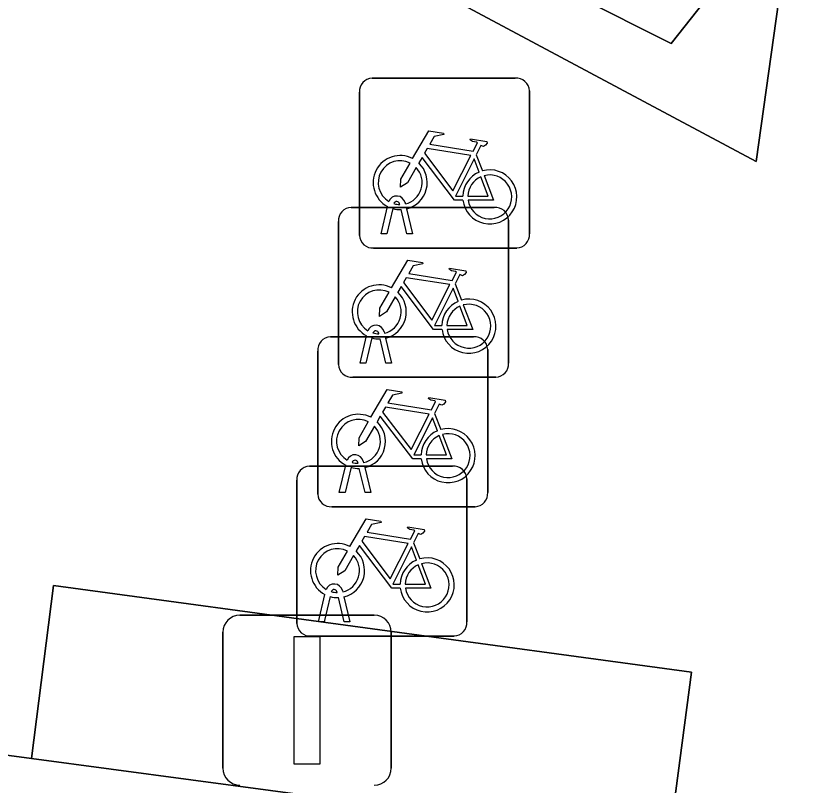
# Model space of a CAD drawing. Extents: x 160663 to 161506, y 382245 to 383291.
# Drawn here: x 161115.928 to 161120.578, y 383231.117 to 383235.64 of the extents above; entities that cross this region are included whole.
import ezdxf

# ---------------------------------------------------------------- set-up
doc = ezdxf.new("R2010")
doc.units = 0
for name, color, linetype in [('IMGEO_Fietsenrek', 7, 'Continuous'), ('IMGEO_Fietspad_gesloten', 7, 'Continuous'), ('IMGEO_Groenvoorziening', 7, 'Continuous'), ('IMGEO_Haag', 7, 'Continuous'), ('IMGEO_Lichtmast', 7, 'Continuous'), ('IMGEO_Voetpad_open', 7, 'Continuous'), ('IMGEO_Woonerf_open', 7, 'Continuous')]:
    doc.layers.add(name, color=color, linetype=linetype)

msp = doc.modelspace()

# ---------------------------------------------------------------- linework, layer by layer
at = {"layer": 'IMGEO_Fietsenrek'}
for p, q in [((161118.0209, 383235.2745), (161118.8618, 383235.2745)), ((161118.8618, 383235.2745), (161118.0209, 383235.2745)), ((161117.9465, 383234.3499), (161117.9465, 383235.1908)), ((161117.9465, 383235.1908), (161117.9465, 383234.3499)), ((161118.9455, 383235.2001), (161118.9455, 383234.3592)), ((161118.9455, 383234.3592), (161118.9455, 383235.2001)), ((161118.6332, 383234.8242), (161118.6695, 383234.729)), ((161118.1839, 383234.5309), (161118.1829, 383234.5352)), ((161118.2146, 383234.5424), (161118.2164, 383234.5345)), ((161117.8979, 383234.5145), (161118.7388, 383234.5145)), ((161118.7388, 383234.5145), (161117.8979, 383234.5145)), ((161118.0735, 383234.3593), (161118.1118, 383234.5193)), ((161118.1422, 383234.5071), (161118.1069, 383234.3593)), ((161118.225, 383234.3593), (161118.1911, 383234.501)), ((161118.2234, 383234.5053), (161118.2584, 383234.3593)), ((161117.8235, 383233.5899), (161117.8235, 383234.4308)), ((161117.8235, 383234.4308), (161117.8235, 383233.5899)), ((161118.8225, 383234.4401), (161118.8225, 383233.5992)), ((161118.8225, 383233.5992), (161118.8225, 383234.4401)), ((161118.1069, 383234.3593), (161118.0735, 383234.3593)), ((161118.2584, 383234.3593), (161118.225, 383234.3593)), ((161118.8711, 383234.2755), (161118.0302, 383234.2755)), ((161118.0302, 383234.2755), (161118.8711, 383234.2755)), ((161118.5102, 383234.0642), (161118.5465, 383233.969)), ((161118.0916, 383233.7824), (161118.0934, 383233.7745)), ((161117.7759, 383233.7535), (161118.6168, 383233.7535)), ((161118.6168, 383233.7535), (161117.7759, 383233.7535)), ((161117.9505, 383233.5993), (161117.9888, 383233.7593)), ((161118.0192, 383233.7471), (161117.9839, 383233.5993)), ((161118.0609, 383233.7709), (161118.0599, 383233.7752)), ((161118.102, 383233.5993), (161118.0681, 383233.741)), ((161118.1004, 383233.7453), (161118.1354, 383233.5993)), ((161117.7015, 383232.8289), (161117.7015, 383233.6698)), ((161117.7015, 383233.6698), (161117.7015, 383232.8289)), ((161118.7005, 383233.6791), (161118.7005, 383232.8382)), ((161118.7005, 383232.8382), (161118.7005, 383233.6791)), ((161117.9839, 383233.5993), (161117.9505, 383233.5993)), ((161118.1354, 383233.5993), (161118.102, 383233.5993)), ((161118.7481, 383233.5155), (161117.9072, 383233.5155)), ((161117.9072, 383233.5155), (161118.7481, 383233.5155)), ((161118.3882, 383233.3032), (161118.4245, 383233.208)), ((161117.6529, 383232.9935), (161118.4938, 383232.9935)), ((161118.4938, 383232.9935), (161117.6529, 383232.9935)), ((161117.8285, 383232.8383), (161117.8668, 383232.9983)), ((161117.9389, 383233.0099), (161117.9379, 383233.0142)), ((161117.9696, 383233.0214), (161117.9714, 383233.0135)), ((161117.8972, 383232.9861), (161117.8619, 383232.8383)), ((161117.98, 383232.8383), (161117.9461, 383232.98)), ((161117.9784, 383232.9843), (161118.0134, 383232.8383)), ((161117.5785, 383232.0689), (161117.5785, 383232.9098)), ((161117.5785, 383232.9098), (161117.5785, 383232.0689)), ((161118.5775, 383232.9191), (161118.5775, 383232.0782)), ((161118.5775, 383232.0782), (161118.5775, 383232.9191)), ((161117.8619, 383232.8383), (161117.8285, 383232.8383)), ((161118.0134, 383232.8383), (161117.98, 383232.8383)), ((161118.6261, 383232.7545), (161117.7852, 383232.7545)), ((161117.7852, 383232.7545), (161118.6261, 383232.7545)), ((161118.2652, 383232.5432), (161118.3015, 383232.448)), ((161117.8159, 383232.2499), (161117.8149, 383232.2542)), ((161117.8466, 383232.2614), (161117.8484, 383232.2535)), ((161117.7055, 383232.0783), (161117.7438, 383232.2383)), ((161117.7742, 383232.2261), (161117.7389, 383232.0783)), ((161117.857, 383232.0783), (161117.8231, 383232.22)), ((161117.8554, 383232.2243), (161117.8904, 383232.0783)), ((161117.7389, 383232.0783), (161117.7055, 383232.0783)), ((161117.8904, 383232.0783), (161117.857, 383232.0783)), ((161118.5031, 383231.9945), (161117.6622, 383231.9945)), ((161117.6622, 383231.9945), (161118.5031, 383231.9945))]:
    msp.add_line(p, q, dxfattribs=at)
for points in [[(161118.2591, 383234.8012), (161118.3538, 383234.9647), (161118.44, 383234.9509), (161118.4417, 383234.9422), (161118.3856, 383234.9313), (161118.3594, 383234.886), (161118.6146, 383234.8452)], [(161118.6146, 383234.8452), (161118.6396, 383234.894), (161118.6345, 383234.898), (161118.6113, 383234.9017), (161118.5986, 383234.9092), (161118.5976, 383234.9123), (161118.5998, 383234.9169), (161118.6946, 383234.9018), (161118.6969, 383234.8915), (161118.6875, 383234.8791), (161118.6751, 383234.8727), (161118.6606, 383234.8789), (161118.6332, 383234.8242)], [(161118.6017, 383234.82), (161118.3449, 383234.861), (161118.3282, 383234.8322), (161118.4952, 383234.6119), (161118.6017, 383234.82)], [(161118.5548, 383234.5565), (161118.5051, 383234.5566), (161118.3144, 383234.8083), (161118.2954, 383234.7755)], [(161118.2798, 383234.7487), (161118.2282, 383234.6595), (161118.1883, 383234.6335), (161118.1895, 383234.681), (161118.244, 383234.7752)], [(161118.6497, 383234.722), (161118.6204, 383234.7988), (161118.511, 383234.5807), (161118.5537, 383234.5806)], [(161118.5837, 383234.5805), (161118.7036, 383234.5803), (161118.6604, 383234.6939)], [(161118.6802, 383234.7008), (161118.7352, 383234.5562), (161118.5851, 383234.5565)], [(161118.1361, 383234.0412), (161118.2308, 383234.2047), (161118.317, 383234.1909), (161118.3187, 383234.1822), (161118.2626, 383234.1713), (161118.2364, 383234.126), (161118.4916, 383234.0852)], [(161118.4916, 383234.0852), (161118.5166, 383234.134), (161118.5115, 383234.138), (161118.4883, 383234.1417), (161118.4756, 383234.1492), (161118.4746, 383234.1523), (161118.4768, 383234.1569), (161118.5716, 383234.1418), (161118.5739, 383234.1315), (161118.5645, 383234.1191), (161118.5521, 383234.1127), (161118.5376, 383234.1189), (161118.5102, 383234.0642)], [(161118.4787, 383234.06), (161118.2219, 383234.101), (161118.2052, 383234.0722), (161118.3722, 383233.8519), (161118.4787, 383234.06)], [(161118.1568, 383233.9887), (161118.1052, 383233.8995), (161118.0653, 383233.8735), (161118.0665, 383233.921), (161118.121, 383234.0152)], [(161118.4318, 383233.7965), (161118.3821, 383233.7966), (161118.1914, 383234.0483), (161118.1724, 383234.0155)], [(161118.5267, 383233.962), (161118.4974, 383234.0388), (161118.388, 383233.8207), (161118.4307, 383233.8206)], [(161118.4607, 383233.8205), (161118.5806, 383233.8203), (161118.5374, 383233.9339)], [(161118.5572, 383233.9408), (161118.6122, 383233.7962), (161118.4621, 383233.7965)], [(161118.0141, 383233.2802), (161118.1088, 383233.4437), (161118.195, 383233.4299), (161118.1967, 383233.4212), (161118.1406, 383233.4103), (161118.1144, 383233.365), (161118.3696, 383233.3242)], [(161118.3696, 383233.3242), (161118.3946, 383233.373), (161118.3895, 383233.377), (161118.3663, 383233.3807), (161118.3536, 383233.3882), (161118.3526, 383233.3913), (161118.3548, 383233.3959), (161118.4496, 383233.3808), (161118.4519, 383233.3705), (161118.4425, 383233.3581), (161118.4301, 383233.3517), (161118.4156, 383233.3579), (161118.3882, 383233.3032)], [(161118.3567, 383233.299), (161118.0999, 383233.34), (161118.0832, 383233.3112), (161118.2502, 383233.0909), (161118.3567, 383233.299)], [(161118.3098, 383233.0355), (161118.2601, 383233.0356), (161118.0694, 383233.2873), (161118.0504, 383233.2545)], [(161118.4047, 383233.201), (161118.3754, 383233.2778), (161118.266, 383233.0597), (161118.3087, 383233.0596)], [(161118.0348, 383233.2277), (161117.9832, 383233.1385), (161117.9433, 383233.1125), (161117.9445, 383233.16), (161117.999, 383233.2542)], [(161118.3387, 383233.0595), (161118.4586, 383233.0593), (161118.4154, 383233.1729)], [(161118.4352, 383233.1798), (161118.4902, 383233.0352), (161118.3401, 383233.0355)], [(161117.8911, 383232.5202), (161117.9858, 383232.6837), (161118.072, 383232.6699), (161118.0737, 383232.6612), (161118.0176, 383232.6503), (161117.9914, 383232.605), (161118.2466, 383232.5642)], [(161118.2466, 383232.5642), (161118.2716, 383232.613), (161118.2665, 383232.617), (161118.2433, 383232.6207), (161118.2306, 383232.6282), (161118.2296, 383232.6313), (161118.2318, 383232.6359), (161118.3266, 383232.6208), (161118.3289, 383232.6105), (161118.3195, 383232.5981), (161118.3071, 383232.5917), (161118.2926, 383232.5979), (161118.2652, 383232.5432)], [(161118.2337, 383232.539), (161117.9769, 383232.58), (161117.9602, 383232.5512), (161118.1272, 383232.3309), (161118.2337, 383232.539)], [(161118.1868, 383232.2755), (161118.1371, 383232.2756), (161117.9464, 383232.5273), (161117.9274, 383232.4945)], [(161117.9118, 383232.4677), (161117.8602, 383232.3785), (161117.8203, 383232.3525), (161117.8215, 383232.4), (161117.876, 383232.4942)], [(161118.2817, 383232.441), (161118.2524, 383232.5178), (161118.143, 383232.2997), (161118.1857, 383232.2996)], [(161118.2157, 383232.2995), (161118.3356, 383232.2993), (161118.2924, 383232.4129)], [(161118.3122, 383232.4198), (161118.3672, 383232.2752), (161118.2171, 383232.2755)]]:
    msp.add_lwpolyline(points, dxfattribs=at)
for centre, radius, start, end in [((161118.0242, 383235.1966), 0.0779, 92.4484, 184.2845), ((161118.0242, 383235.1966), 0.0779, 92.4484, 184.2845), ((161118.8676, 383235.1968), 0.0779, 2.4484, 94.2845), ((161118.8676, 383235.1968), 0.0779, 2.4484, 94.2845), ((161118.1861, 383234.6599), 0.159, 62.6766, 242.1369), ((161118.1861, 383234.6599), 0.129, 63.3192, 238.903), ((161118.1861, 383234.6599), 0.159, 283.5766, 46.6042), ((161118.1861, 383234.6599), 0.129, 283.6043, 43.4302), ((161118.7127, 383234.5759), 0.159, 113.3408, 178.3217), ((161118.7127, 383234.5759), 0.159, 187.0065, 105.7708), ((161118.7127, 383234.5759), 0.129, 113.923, 177.9556), ((161118.7127, 383234.5759), 0.129, 188.6715, 104.5883), ((161118.1659, 383234.5313), 0.0499, 12.8025, 158.6934), ((161118.1659, 383234.5313), 0.0174, 12.8025, 163.4502), ((161118.1861, 383234.6599), 0.129, 253.415, 269.0204), ((161117.9012, 383234.4366), 0.0779, 92.4484, 184.2845), ((161117.9012, 383234.4366), 0.0779, 92.4484, 184.2845), ((161118.1861, 383234.6599), 0.159, 253.9967, 271.7867), ((161118.7446, 383234.4368), 0.0779, 2.4484, 94.2845), ((161118.7446, 383234.4368), 0.0779, 2.4484, 94.2845), ((161118.0244, 383234.3532), 0.0779, 182.4484, 274.2845), ((161118.0244, 383234.3532), 0.0779, 182.4484, 274.2845), ((161118.8678, 383234.3534), 0.0779, 272.4484, 4.2845), ((161118.8678, 383234.3534), 0.0779, 272.4484, 4.2845), ((161118.0631, 383233.8999), 0.159, 62.6766, 242.1369), ((161118.0631, 383233.8999), 0.129, 63.3192, 238.903), ((161118.0631, 383233.8999), 0.159, 283.5766, 46.6042), ((161118.0631, 383233.8999), 0.129, 283.6043, 43.4302), ((161118.5897, 383233.8159), 0.159, 187.0065, 105.7708), ((161118.5897, 383233.8159), 0.159, 113.3408, 178.3217), ((161118.5897, 383233.8159), 0.129, 113.923, 177.9556), ((161118.5897, 383233.8159), 0.129, 188.6715, 104.5883), ((161118.0429, 383233.7713), 0.0499, 12.8025, 158.6934), ((161118.0429, 383233.7713), 0.0174, 12.8025, 163.4502), ((161117.7792, 383233.6756), 0.0779, 92.4484, 184.2845), ((161117.7792, 383233.6756), 0.0779, 92.4484, 184.2845), ((161118.0631, 383233.8999), 0.159, 253.9967, 271.7867), ((161118.0631, 383233.8999), 0.129, 253.415, 269.0204), ((161118.6226, 383233.6758), 0.0779, 2.4484, 94.2845), ((161118.6226, 383233.6758), 0.0779, 2.4484, 94.2845), ((161118.7448, 383233.5934), 0.0779, 272.4484, 4.2845), ((161118.7448, 383233.5934), 0.0779, 272.4484, 4.2845), ((161117.9014, 383233.5932), 0.0779, 182.4484, 274.2845), ((161117.9014, 383233.5932), 0.0779, 182.4484, 274.2845), ((161117.9411, 383233.1389), 0.159, 62.6766, 242.1369), ((161117.9411, 383233.1389), 0.129, 63.3192, 238.903), ((161117.9411, 383233.1389), 0.129, 283.6043, 43.4302), ((161117.9411, 383233.1389), 0.159, 283.5766, 46.6042), ((161118.4677, 383233.0549), 0.159, 113.3408, 178.3217), ((161118.4677, 383233.0549), 0.159, 187.0065, 105.7708), ((161118.4677, 383233.0549), 0.129, 113.923, 177.9556), ((161118.4677, 383233.0549), 0.129, 188.6715, 104.5883), ((161117.9209, 383233.0103), 0.0499, 12.8025, 158.6934), ((161117.6562, 383232.9156), 0.0779, 92.4484, 184.2845), ((161117.6562, 383232.9156), 0.0779, 92.4484, 184.2845), ((161117.9209, 383233.0103), 0.0174, 12.8025, 163.4502), ((161117.9411, 383233.1389), 0.129, 253.415, 269.0204), ((161118.4996, 383232.9158), 0.0779, 2.4484, 94.2845), ((161118.4996, 383232.9158), 0.0779, 2.4484, 94.2845), ((161117.9411, 383233.1389), 0.159, 253.9967, 271.7867), ((161117.7794, 383232.8322), 0.0779, 182.4484, 274.2845), ((161117.7794, 383232.8322), 0.0779, 182.4484, 274.2845), ((161118.6228, 383232.8324), 0.0779, 272.4484, 4.2845), ((161118.6228, 383232.8324), 0.0779, 272.4484, 4.2845), ((161117.8181, 383232.3789), 0.159, 62.6766, 242.1369), ((161117.8181, 383232.3789), 0.129, 63.3192, 238.903), ((161117.8181, 383232.3789), 0.159, 283.5766, 46.6042), ((161117.8181, 383232.3789), 0.129, 283.6043, 43.4302), ((161118.3447, 383232.2949), 0.159, 113.3408, 178.3217), ((161118.3447, 383232.2949), 0.159, 187.0065, 105.7708), ((161118.3447, 383232.2949), 0.129, 113.923, 177.9556), ((161118.3447, 383232.2949), 0.129, 188.6715, 104.5883), ((161117.7979, 383232.2503), 0.0499, 12.8025, 158.6934), ((161117.7979, 383232.2503), 0.0174, 12.8025, 163.4502), ((161117.8181, 383232.3789), 0.129, 253.415, 269.0204), ((161117.8181, 383232.3789), 0.159, 253.9967, 271.7867), ((161117.6564, 383232.0722), 0.0779, 182.4484, 274.2845), ((161117.6564, 383232.0722), 0.0779, 182.4484, 274.2845), ((161118.4998, 383232.0724), 0.0779, 272.4484, 4.2845), ((161118.4998, 383232.0724), 0.0779, 272.4484, 4.2845)]:
    msp.add_arc(centre, radius, start, end, dxfattribs=at)
at = {"layer": 'IMGEO_Fietspad_gesloten'}
msp.add_arc((161048.1091, 383102.9566), 152.7679, 58.464403, 62.519214, dxfattribs=at)
at = {"layer": 'IMGEO_Groenvoorziening'}
for points in [[(161117.169, 383237.538), (161116.799, 383237.732), (161116.692, 383236.702), (161120.278, 383234.785), (161120.425, 383235.835), (161120.166, 383235.97), (161119.779, 383235.477), (161117.019, 383236.866)], [(161117.169, 383237.538), (161117.019, 383236.866), (161119.779, 383235.477), (161120.166, 383235.97)], [(161116.019, 383231.274), (161119.764, 383230.773), (161119.897, 383231.782), (161116.15, 383232.292)]]:
    msp.add_lwpolyline(points, close=True, dxfattribs=at)
at = {"layer": 'IMGEO_Haag'}
msp.add_lwpolyline([(161117.169, 383237.538), (161117.019, 383236.866), (161119.779, 383235.477), (161120.166, 383235.97)], close=True, dxfattribs=at)
at = {"layer": 'IMGEO_Lichtmast'}
for p, q in [((161117.2441, 383232.1165), (161118.0339, 383232.1165)), ((161118.0339, 383232.1165), (161117.2441, 383232.1165)), ((161117.1441, 383231.2175), (161117.1441, 383232.0165)), ((161117.1441, 383232.0165), (161117.1441, 383231.2175)), ((161118.1339, 383232.0165), (161118.1339, 383231.2175)), ((161118.1339, 383231.2175), (161118.1339, 383232.0165))]:
    msp.add_line(p, q, dxfattribs=at)
msp.add_lwpolyline([(161117.564, 383231.992), (161117.714, 383231.992), (161117.714, 383231.242), (161117.564, 383231.242), (161117.564, 383231.992)], dxfattribs=at)
for centre, start, end in [((161117.2441, 383232.0165), 90, 180), ((161117.2441, 383232.0165), 90, 180), ((161118.0339, 383232.0165), 0, 90), ((161118.0339, 383232.0165), 360, 90), ((161117.2441, 383231.2175), 180, 270), ((161117.2441, 383231.2175), 180, 270), ((161118.0339, 383231.2175), 270, 0), ((161118.0339, 383231.2175), 270, 0)]:
    msp.add_arc(centre, 0.1, start, end, dxfattribs=at)
at = {"layer": 'IMGEO_Voetpad_open'}
msp.add_lwpolyline([(161116.799, 383237.732), (161117.169, 383237.538), (161120.166, 383235.97), (161120.425, 383235.835), (161120.278, 383234.785), (161116.692, 383236.702)], close=True, dxfattribs=at)
msp.add_lwpolyline([(161111.067, 383233.013), (161114.546, 383232.508), (161114.432, 383231.721), (161114.399, 383231.491), (161116.019, 383231.274), (161116.15, 383232.292), (161119.897, 383231.782), (161119.764, 383230.773), (161121.4, 383230.554), (161121.838, 383234.084), (161121.948, 383234.971), (161125.755, 383232.775), (161125.377, 383230.022), (161133.511, 383228.934)], dxfattribs=at)
msp.add_arc((161048.1091, 383102.9566), 152.7679, 58.464403, 62.519214, dxfattribs=at)
at = {"layer": 'IMGEO_Woonerf_open'}
msp.add_lwpolyline([(161133.511, 383228.934), (161125.377, 383230.022), (161124.563, 383230.131), (161122.227, 383230.444), (161121.4, 383230.554), (161119.764, 383230.773), (161116.019, 383231.274), (161114.399, 383231.491), (161110.653, 383231.992), (161109.047, 383232.207), (161105.293, 383232.709), (161102.524, 383233.079), (161099.061, 383233.542), (161095.357, 383234.038), (161092.753, 383234.386), (161087.805, 383235.048), (161086.994, 383229.022), (161097.531, 383227.714), (161097.366, 383226.384), (161097.337, 383226.167)], dxfattribs=at)

doc.saveas('drawing.dxf')
